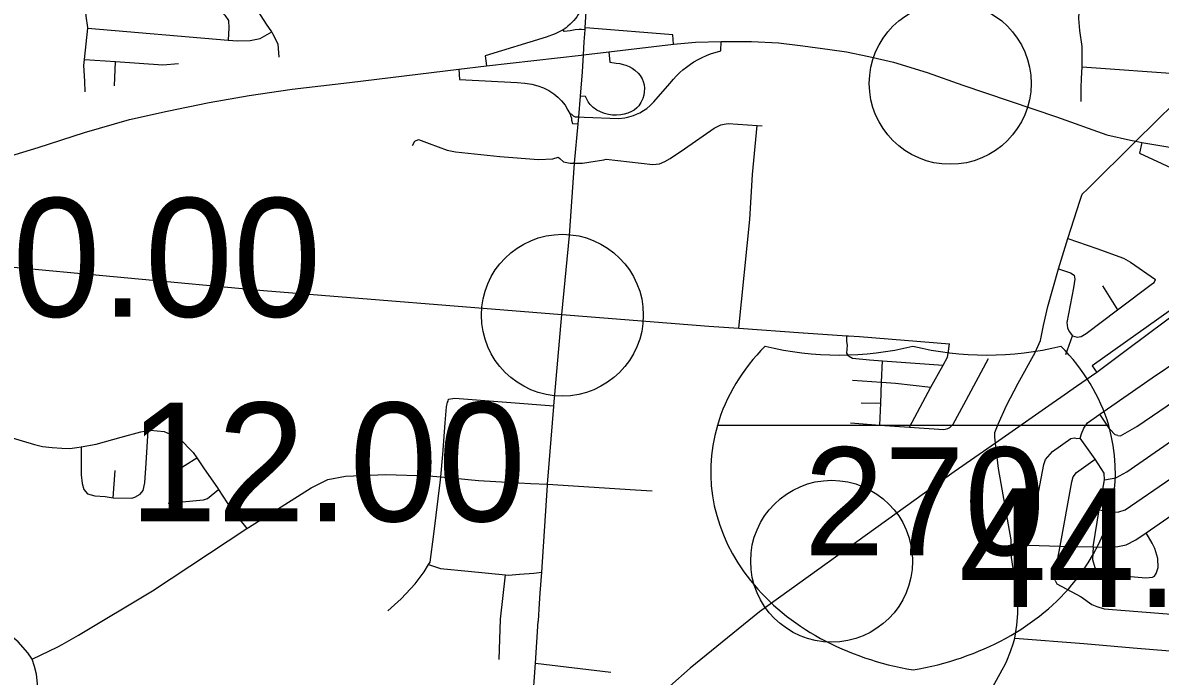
# Model space of a CAD drawing. Extents: x 1659811 to 1934326, y 644115 to 934867.
# Drawn here: x 1857121 to 1867662, y 699875 to 705935 of the extents above; entities that cross this region are included whole.
import ezdxf

# ---------------------------------------------------------------- set-up
doc = ezdxf.new("R2010")
doc.units = 0
for name, color, linetype in [('Default', 7, 'Continuous'), ('GM_X_City_Street', 7, 'Continuous'), ('GM_X_Interchange_Ramps', 7, 'Continuous'), ('GM_X_Interstate_Route', 7, 'Continuous'), ('GM_X_Interstate_Shield', 7, 'Continuous'), ('GM_X_State_Route', 7, 'Continuous')]:
    doc.layers.add(name, color=color, linetype=linetype)

msp = doc.modelspace()

# ---------------------------------------------------------------- linework, layer by layer
at = {"layer": 'Default'}
for centre in [(1865716, 705372), (1862122, 703223), (1864617, 700942)]:
    msp.add_circle(centre, 750, dxfattribs=at)
at = {"layer": 'GM_X_City_Street'}
for points in [[(1866930, 705204), (1866930, 705331), (1866932, 705419), (1866940, 705527), (1866940, 705629), (1866940, 705713), (1866917, 705862), (1866909, 705973), (1866910, 706033), (1866923, 706083), (1866981, 706190), (1867058, 706314), (1867136, 706415), (1867226, 706521), (1867328, 706632), (1867414, 706740), (1867474, 706826), (1867492, 706851), (1867664, 707100), (1867847, 707246), (1868007, 707367), (1868139, 707441), (1868139, 707442)], [(1859496, 705614), (1859487, 705736), (1859440, 705831), (1859428, 705849), (1859379, 705920), (1859062, 706423), (1858820, 706772), (1858650, 707014), (1858520, 707204), (1858480, 707261), (1858423, 707317), (1858358, 707382)], [(1857700, 705295), (1857698, 705393), (1857687, 705538), (1857693, 705595), (1857725, 705883), (1857725, 705890), (1857710, 705997), (1857700, 706097), (1857690, 706123), (1857651, 706234), (1857632, 706347), (1857623, 706467)], [(1857690, 706123), (1857802, 706146), (1858003, 706138), (1858185, 706123), (1858884, 706064), (1858954, 706047), (1858995, 706005), (1859027, 705954), (1859030, 705886), (1859026, 705774)], [(1857725, 705883), (1859026, 705774), (1859111, 705767), (1859229, 705769), (1859320, 705788), (1859428, 705849)], [(1857693, 705595), (1857982, 705574), (1858419, 705543), (1858563, 705558)], [(1857970, 705350), (1857982, 705574)], [(1866940, 705527), (1867886, 705458), (1867941, 705454)], [(1866111, 699776), (1866198, 699935), (1866225, 699983), (1866241, 700019), (1866275, 700104), (1866304, 700186), (1866315, 700228), (1866332, 700349), (1866343, 700456), (1866339, 700609), (1866285, 700975), (1866281, 701095), (1866280, 701141), (1866165, 701802), (1866135, 702037), (1866129, 702091), (1866129, 702135), (1866159, 702213), (1866238, 702385), (1866347, 702593), (1866503, 702877), (1866553, 702987), (1866582, 703126), (1866621, 703304), (1866720, 703653), (1866807, 703934), (1866920, 704291), (1866940, 704345), (1866991, 704395), (1867437, 704836), (1867801, 705196)], [(1862505, 704665), (1862528, 704669), (1862961, 704621), (1863022, 704627), (1863072, 704648), (1863122, 704676), (1863253, 704765), (1863529, 704958), (1863591, 704988), (1863622, 704994), (1863657, 705000), (1863926, 704981), (1863973, 704978)], [(1863756, 703103), (1863858, 704109), (1863885, 704529), (1863926, 704981)], [(1860732, 704796), (1860756, 704838), (1860788, 704852), (1860887, 704815), (1861054, 704753), (1861130, 704738), (1861542, 704695), (1861900, 704667), (1862033, 704673), (1862084, 704687), (1862098, 704675)], [(1862098, 704675), (1862132, 704646), (1862193, 704633), (1862235, 704633), (1862307, 704633), (1862427, 704652), (1862505, 704665)], [(1866807, 703934), (1867074, 703841), (1867322, 703751), (1867387, 703716), (1867619, 703553)], [(1856834, 703688), (1859352, 703452), (1862116, 703231)], [(1866720, 703653), (1866830, 703617), (1866865, 703594), (1866871, 703558), (1866859, 703478), (1866797, 703155), (1866802, 703107), (1866819, 703072), (1866850, 703031)], [(1866850, 703031), (1866894, 703020), (1866930, 703024), (1866976, 703053), (1867267, 703273), (1867590, 703517), (1867606, 703527), (1867619, 703553)], [(1867127, 703495), (1867267, 703273)], [(1862116, 703231), (1863479, 703122), (1863756, 703103), (1864353, 703060), (1864355, 703060)], [(1866921, 702082), (1866932, 702122), (1866955, 702177), (1866988, 702225), (1867102, 702304), (1867587, 702642), (1867843, 702815), (1868110, 702994), (1868273, 703105), (1868307, 703128), (1868345, 703131), (1868464, 703069), (1869047, 702702), (1869074, 702665), (1869086, 702639), (1869099, 702603)], [(1864355, 703060), (1864758, 703032), (1864770, 703031), (1864772, 703031)], [(1864773, 702845), (1864759, 702870), (1864763, 702946), (1864757, 702978), (1864758, 703032)], [(1864772, 703031), (1864874, 703024), (1865709, 702958)], [(1866787, 702858), (1866850, 703031)], [(1865340, 702184), (1865535, 702557), (1865651, 702761), (1865692, 702835), (1865697, 702869), (1865709, 702958)], [(1864773, 702845), (1864810, 702824), (1864969, 702809), (1865089, 702801), (1865651, 702761)], [(1865063, 702205), (1865072, 702408), (1865080, 702602), (1865089, 702801)], [(1865711, 702183), (1865744, 702214), (1865843, 702395), (1866071, 702821)], [(1864812, 702622), (1865080, 702602), (1865209, 702592), (1865535, 702557)], [(1867269, 702109), (1867295, 702104), (1867446, 702190), (1867940, 702528), (1868021, 702587), (1868068, 702635)], [(1867145, 701697), (1867251, 701715), (1867352, 701771), (1868182, 702345), (1868251, 702396), (1868271, 702425), (1868306, 702484)], [(1860505, 700481), (1860627, 700593), (1860758, 700731), (1860842, 700845), (1860882, 700912), (1860896, 700934), (1860931, 701192), (1860993, 701698), (1860995, 701724), (1861014, 701932), (1861037, 702224), (1861048, 702372), (1861057, 702416), (1861065, 702426), (1861068, 702446)], [(1861068, 702446), (1861126, 702455), (1862044, 702384)], [(1864892, 702410), (1865072, 702408)], [(1867269, 702109), (1867245, 702113), (1867196, 702165), (1867102, 702304)], [(1856720, 702182), (1856922, 702117), (1857115, 702059), (1857231, 702024), (1857305, 702006), (1857394, 701996), (1857484, 701991), (1857556, 701987), (1857622, 701995), (1857661, 702002), (1857802, 702026), (1858033, 702093), (1858217, 702141), (1858282, 702153), (1858301, 702157), (1858431, 702146), (1858571, 702084), (1858701, 701949), (1858734, 701900), (1858802, 701798), (1858926, 701622), (1858936, 701606), (1859057, 701421), (1859198, 701245)], [(1864792, 702226), (1865063, 702205), (1865340, 702184), (1865657, 702162), (1865695, 702173), (1865711, 702183)], [(1867095, 701419), (1867224, 701396), (1867278, 701399), (1867337, 701420), (1867762, 701708), (1868241, 702043), (1868326, 702095), (1868417, 702134), (1868493, 702152), (1868552, 702159)], [(1858210, 701564), (1858236, 701598), (1858254, 701670), (1858265, 701852), (1858282, 702153)], [(1866442, 701090), (1866583, 701840), (1866598, 701884), (1866665, 701959), (1866833, 702080), (1866867, 702085), (1866889, 702081), (1866921, 702082)], [(1867040, 701074), (1867095, 701419), (1867145, 701697), (1867144, 701759), (1867058, 701889), (1866921, 702082)], [(1857661, 702002), (1857661, 701846), (1857664, 701742), (1857673, 701662), (1857686, 701607), (1857721, 701566), (1857788, 701547), (1857884, 701541), (1857960, 701531), (1858131, 701526), (1858161, 701535), (1858210, 701564)], [(1858517, 701765), (1858734, 701900)], [(1866689, 700762), (1866683, 700782), (1866699, 700888), (1866735, 701082), (1866843, 701677), (1866856, 701725), (1866885, 701764), (1867058, 701889)], [(1857487, 700170), (1857637, 700255), (1858325, 700668), (1859198, 701245), (1859214, 701255), (1859794, 701622), (1859949, 701699), (1860111, 701732), (1860485, 701746), (1860873, 701733), (1860880, 701733)], [(1857960, 701531), (1857977, 701784)], [(1857145, 698259), (1857170, 698583), (1857169, 698948), (1857184, 699134), (1857231, 699431), (1857259, 699804), (1857249, 699895), (1857229, 699967), (1857208, 700035), (1857169, 700094), (1857080, 700196), (1856968, 700288), (1856856, 700378), (1856744, 700491), (1856675, 700592), (1856638, 700700), (1856620, 700791), (1856620, 700912), (1856665, 701522), (1856674, 701630)], [(1860880, 701733), (1860920, 701731), (1860995, 701724), (1861344, 701689)], [(1861344, 701689), (1861718, 701669)], [(1861718, 701669), (1861718, 701669), (1861825, 701663)], [(1861825, 701663), (1861825, 701663), (1861985, 701655)], [(1861985, 701655), (1862800, 701605)], [(1858468, 701479), (1858797, 701510), (1858832, 701524), (1858936, 701606)], [(1862800, 701605), (1862800, 701605), (1862953, 701596)], [(1866281, 701095), (1866442, 701090), (1866735, 701082), (1866841, 701080), (1867040, 701074), (1867156, 701071), (1867268, 701079), (1867346, 701095), (1867435, 701140), (1867531, 701206), (1867774, 701372)], [(1867608, 700803), (1867626, 700827), (1867643, 700885), (1867641, 700967), (1867613, 701060), (1867588, 701108), (1867531, 701206)], [(1867040, 701074), (1867034, 700959), (1867056, 700883), (1867100, 700844), (1867179, 700820), (1867530, 700787), (1867592, 700794), (1867608, 700803)], [(1860882, 700912), (1860992, 700876), (1861249, 700849), (1861594, 700816), (1861624, 700813), (1861726, 700823), (1861856, 700831), (1861931, 700842)], [(1861536, 700032), (1861550, 700404), (1861594, 700816)], [(1866689, 700762), (1866704, 700732), (1866930, 700611), (1867028, 700540), (1867074, 700521), (1867143, 700501), (1867921, 700440)], [(1857208, 700035), (1857446, 700147), (1857487, 700170)], [(1866315, 700228), (1866953, 700178), (1867411, 700140), (1867902, 700098), (1868674, 700037), (1869453, 699978), (1869805, 699953), (1870113, 699931), (1870722, 699888), (1871065, 699862)], [(1861872, 699998), (1862570, 699912)]]:
    msp.add_lwpolyline(points, dxfattribs=at)
at = {"layer": 'GM_X_Interchange_Ramps'}
for points in [[(1862342, 706040), (1862290, 706044), (1862269, 706010), (1862255, 705989), (1862243, 705974), (1862228, 705955), (1862211, 705937), (1862195, 705921), (1862174, 705902), (1862157, 705888), (1862129, 705868), (1862056, 705833), (1861973, 705802), (1861406, 705628), (1861418, 705535)], [(1862332, 705869), (1862298, 705872), (1862277, 705873), (1862240, 705870), (1862193, 705861), (1862140, 705852), (1862129, 705868)], [(1863152, 705737), (1863144, 705824), (1862377, 705883), (1862333, 705888)], [(1862274, 705063), (1862324, 705060), (1862643, 705048), (1862702, 705054), (1862738, 705062), (1862780, 705074), (1862809, 705086), (1862839, 705100), (1862874, 705120), (1862904, 705141), (1862934, 705166), (1862969, 705201), (1863118, 705370), (1863151, 705411), (1863175, 705438), (1863210, 705472), (1863238, 705497), (1863271, 705523), (1863308, 705551), (1863341, 705572), (1863380, 705594), (1863417, 705613), (1863459, 705631), (1863495, 705645), (1863591, 705675), (1863593, 705762)], [(1862552, 705664), (1862562, 705568), (1862621, 705561), (1862654, 705556), (1862685, 705548), (1862709, 705542), (1862740, 705530), (1862770, 705513), (1862794, 705495), (1862823, 705468), (1862842, 705444), (1862860, 705416), (1862872, 705390), (1862879, 705359), (1862883, 705327), (1862881, 705292), (1862876, 705263), (1862867, 705231), (1862850, 705196), (1862829, 705165), (1862812, 705146), (1862787, 705125), (1862764, 705112), (1862727, 705097), (1862695, 705087), (1862663, 705081), (1862623, 705078), (1862586, 705079), (1862548, 705084), (1862511, 705094), (1862475, 705108), (1862442, 705125), (1862408, 705148), (1862380, 705177), (1862362, 705202), (1862345, 705231), (1862336, 705252), (1862291, 705255)], [(1861162, 705504), (1861169, 705407), (1861702, 705381), (1861774, 705375), (1861838, 705366), (1861896, 705350), (1861947, 705330), (1861996, 705306), (1862044, 705275), (1862080, 705243), (1862115, 705211), (1862147, 705169), (1862174, 705125), (1862195, 705087), (1862198, 705074), (1862205, 705050), (1862208, 705030), (1862217, 705001), (1862268, 704998)], [(1862195, 705087), (1862203, 705090), (1862221, 705072), (1862240, 705063), (1862274, 705063)], [(1867493, 704824), (1867471, 704724), (1867883, 704535)], [(1867957, 703413), (1867030, 702754), (1867075, 702693)]]:
    msp.add_lwpolyline(points, dxfattribs=at)
at = {"layer": 'GM_X_Interstate_Route'}
for points in [[(1862295, 705633), (1862318, 705636), (1862552, 705664), (1863152, 705737), (1863356, 705754), (1863593, 705762), (1863874, 705761), (1864125, 705747), (1864351, 705721), (1864601, 705688), (1864755, 705664), (1864962, 705622), (1865189, 705568), (1865503, 705474), (1865833, 705357), (1866700, 705061), (1867167, 704895), (1867388, 704847), (1867437, 704836)], [(1856907, 704670), (1857263, 704779), (1857693, 704918), (1858110, 705036), (1858461, 705116), (1858848, 705196), (1859218, 705260), (1859617, 705318), (1860149, 705382), (1861162, 705504), (1861418, 705535), (1862295, 705633)], [(1867437, 704836), (1867493, 704824), (1867808, 704772), (1868134, 704734), (1868838, 704685)], [(1868062, 703430), (1867360, 702905), (1867075, 702693)], [(1867075, 702693), (1866887, 702562)], [(1866887, 702562), (1866740, 702459), (1866661, 702405)], [(1866661, 702405), (1866135, 702037), (1865754, 701771), (1863948, 700473), (1863307, 699951), (1863118, 699783), (1862753, 699455), (1862463, 699181), (1861921, 698685), (1861760, 698527)]]:
    msp.add_lwpolyline(points, dxfattribs=at)
at = {"layer": 'GM_X_Interstate_Shield'}
msp.add_line((1867184, 702201), (1863558, 702201), dxfattribs=at)
msp.add_line((1867184, 702201), (1863558, 702201), dxfattribs=at)
for centre, start_param, end_param in [((1865840, 701773), 2.47259, 2.911027), ((1864686, 704729), 4.415841, 5.008937), ((1866056, 704729), 4.415841, 5.008937), ((1864903, 701773), 0.230566, 0.669003), ((1865840, 701773), 2.911027, 4.511031), ((1864903, 701773), 4.913747, 6.513751)]:
    msp.add_ellipse(centre, major_axis=(2344, 0), ratio=0.8, start_param=start_param, end_param=end_param, dxfattribs=at)
at = {"layer": 'GM_X_State_Route'}
for points in [[(1862325, 705757), (1862332, 705869), (1862333, 705888), (1862342, 706040), (1862355, 706262), (1862375, 706607)], [(1862307, 705478), (1862318, 705636), (1862325, 705757)], [(1862116, 703231), (1862187, 703961), (1862235, 704633), (1862235, 704634), (1862268, 704998), (1862274, 705063), (1862291, 705255), (1862307, 705478)], [(1861917, 700647), (1861931, 700842), (1861985, 701647), (1861985, 701655), (1862043, 702377), (1862044, 702384), (1862116, 703231)], [(1861900, 700388), (1861911, 700551), (1861917, 700645), (1861917, 700647)], [(1861845, 699612), (1861845, 699613), (1861872, 699998), (1861899, 700386), (1861900, 700388)]]:
    msp.add_lwpolyline(points, dxfattribs=at)

# ---------------------------------------------------------------- texts
at = {"layer": 'Default'}
for s, p in [('20.00', (1856207, 703209)), ('12.00', (1858104, 701312)), ('44.00', (1865794, 700518))]:
    msp.add_text(s, height=1100, dxfattribs=at).set_placement(p)
at = {"layer": 'GM_X_Interstate_Shield'}
msp.add_text('270', height=1000, dxfattribs=at).set_placement((1864361, 700998))

doc.saveas('drawing.dxf')
